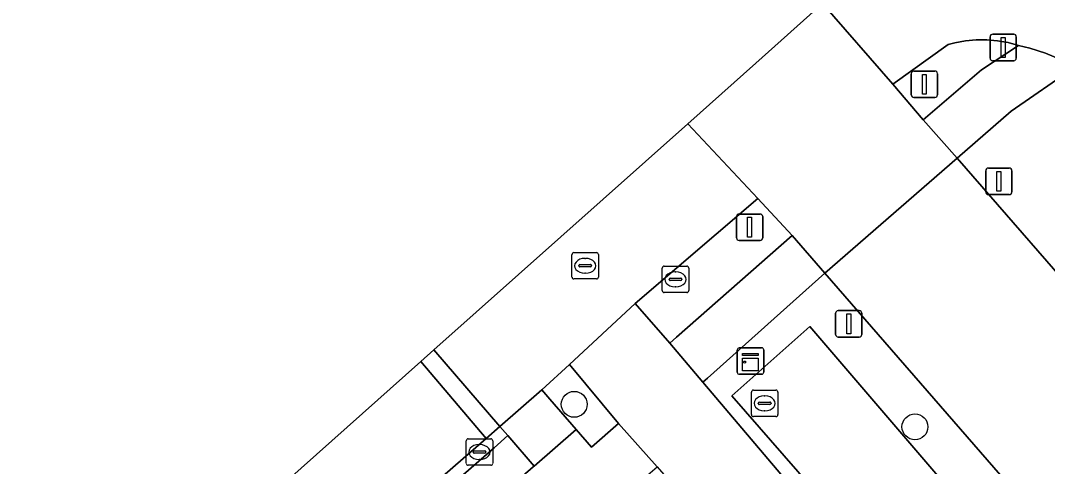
# Model space of a CAD drawing. Extents: x 155887 to 156869, y 383880 to 384678.
# Drawn here: x 156224.02 to 156262.82, y 384336.8 to 384353.66 of the extents above; entities that cross this region are included whole.
import ezdxf

# ---------------------------------------------------------------- set-up
doc = ezdxf.new("R2010")
doc.units = 0
for name, color, linetype in [('IMGEO_Afsluitpaal', 7, 'Continuous'), ('IMGEO_Berm_groen', 7, 'Continuous'), ('IMGEO_Boom', 7, 'Continuous'), ('IMGEO_Fietspad_gesloten', 7, 'Continuous'), ('IMGEO_Greppel_droge_sloot', 7, 'Continuous'), ('IMGEO_Kast', 7, 'Continuous'), ('IMGEO_Kolk', 7, 'Continuous'), ('IMGEO_Lichtmast', 7, 'Continuous'), ('IMGEO_OVBaan_gesloten', 7, 'Continuous'), ('IMGEO_Parkeervlak_open', 7, 'Continuous'), ('IMGEO_Rijbaan_lokaal_gesloten', 7, 'Continuous'), ('IMGEO_Rijbaan_lokaal_open', 7, 'Continuous'), ('IMGEO_Rioolput', 7, 'Continuous'), ('IMGEO_Verkeersregelinstallatiepaal', 7, 'Continuous'), ('IMGEO_Voetpad_open', 7, 'Continuous')]:
    doc.layers.add(name, color=color, linetype=linetype)

msp = doc.modelspace()

# ---------------------------------------------------------------- linework, layer by layer
at = {"layer": 'IMGEO_Afsluitpaal'}
for p, q in [((156260.649, 384352.24), (156260.649, 384353.04)), ((156260.649, 384353.04), (156260.649, 384352.24)), ((156260.749, 384353.14), (156261.539, 384353.14)), ((156261.539, 384353.14), (156260.749, 384353.14)), ((156261.639, 384353.04), (156261.639, 384352.24)), ((156261.639, 384352.24), (156261.639, 384353.04)), ((156261.539, 384352.14), (156260.749, 384352.14)), ((156260.749, 384352.14), (156261.539, 384352.14))]:
    msp.add_line(p, q, dxfattribs=at)
msp.add_lwpolyline([(156261.069, 384353.015), (156261.219, 384353.015), (156261.219, 384352.265), (156261.069, 384352.265), (156261.069, 384353.015)], dxfattribs=at)
for centre, start, end in [((156260.749, 384353.04), 90, 180), ((156260.749, 384353.04), 90, 180), ((156261.539, 384353.04), 0, 90), ((156261.539, 384353.04), 360, 90), ((156260.749, 384352.24), 180, 270), ((156260.749, 384352.24), 180, 270), ((156261.539, 384352.24), 270, 0), ((156261.539, 384352.24), 270, 0)]:
    msp.add_arc(centre, 0.1, start, end, dxfattribs=at)
at = {"layer": 'IMGEO_Berm_groen'}
for points in [[(156261.718, 384352.717), (156261.328, 384352.824), (156260.929, 384352.895), (156260.526, 384352.93), (156260.122, 384352.93), (156259.719, 384352.893), (156259.321, 384352.82), (156259.064, 384352.753), (156256.971, 384351.247), (156258.124, 384349.901), (156260.322, 384351.789)], [(156253.167, 384345.538), (156251.873, 384346.927), (156247.246, 384342.959), (156248.552, 384341.467), (156248.803, 384341.689)], [(156368.15, 384206.984), (156366.826, 384207.656), (156347.42, 384229.84), (156346.712, 384229.424), (156328.888, 384250), (156300.438, 384282.682), (156281.665, 384304.177), (156250.888, 384339.475), (156253.839, 384342.093), (156284.501, 384306.304), (156288.071, 384302.223), (156298.666, 384288.958), (156332.451, 384250), (156348.753, 384231.201), (156348.499, 384230.919), (156368.479, 384208.305), (156368.644, 384207.432)], [(156244.762, 384340.663), (156243.719, 384339.698), (156244.019, 384339.35), (156245.01, 384338.202), (156245.586, 384337.534), (156246.616, 384338.427)]]:
    msp.add_lwpolyline(points, close=True, dxfattribs=at)
for points in [[(156263.787, 384351.643), (156264.101, 384351.847), (156263.845, 384351.9), (156261.444, 384350.228), (156259.398, 384348.45), (156310.449, 384289.788), (156344.918, 384250)], [(156336.14, 384250), (156299.846, 384291.826), (156254.404, 384344.112), (156249.976, 384340.147), (156249.797, 384339.996), (156255.055, 384333.785), (156258.691, 384329.477), (156261.912, 384325.993), (156263.306, 384324.351), (156280.478, 384304.105), (156290.275, 384292.985), (156298.297, 384283.879), (156305.293, 384275.816), (156311.875, 384268.489), (156315.179, 384264.541), (156318.171, 384261.203), (156320.09, 384258.879)]]:
    msp.add_lwpolyline(points, dxfattribs=at)
at = {"layer": 'IMGEO_Boom'}
for centre in [(156244.939, 384339.153), (156257.809, 384338.302)]:
    msp.add_circle(centre, 0.489, dxfattribs=at)
at = {"layer": 'IMGEO_Fietspad_gesloten'}
for points in [[(156249.797, 384339.996), (156248.552, 384341.467), (156247.246, 384342.959), (156244.762, 384340.663), (156246.616, 384338.427), (156248.065, 384336.788), (156293.476, 384284.503)], [(156320.09, 384258.879), (156318.171, 384261.203), (156315.179, 384264.541), (156311.875, 384268.489), (156305.293, 384275.816), (156298.297, 384283.879), (156290.275, 384292.985), (156280.478, 384304.105), (156263.306, 384324.351), (156261.912, 384325.993), (156258.691, 384329.477), (156255.055, 384333.785), (156249.797, 384339.996)]]:
    msp.add_lwpolyline(points, dxfattribs=at)
at = {"layer": 'IMGEO_Greppel_droge_sloot'}
msp.add_lwpolyline([(156368.15, 384206.984), (156368.644, 384207.432), (156368.479, 384208.305), (156348.499, 384230.919), (156348.753, 384231.201), (156332.451, 384250), (156298.666, 384288.958), (156288.071, 384302.223), (156284.501, 384306.304), (156253.839, 384342.093), (156250.888, 384339.475), (156281.665, 384304.177), (156300.438, 384282.682), (156328.888, 384250), (156346.712, 384229.424), (156347.42, 384229.84), (156366.826, 384207.656)], close=True, dxfattribs=at)
at = {"layer": 'IMGEO_Kast'}
for p, q in [((156251.172, 384341.288), (156252.013, 384341.288)), ((156252.013, 384341.288), (156251.172, 384341.288)), ((156251.097, 384340.363), (156251.097, 384341.204)), ((156251.097, 384341.204), (156251.097, 384340.363)), ((156252.097, 384341.213), (156252.097, 384340.372)), ((156252.097, 384340.372), (156252.097, 384341.213)), ((156252.022, 384340.288), (156251.181, 384340.288)), ((156251.181, 384340.288), (156252.022, 384340.288))]:
    msp.add_line(p, q, dxfattribs=at)
for points in [[(156251.292, 384341.078), (156251.892, 384341.078), (156251.892, 384340.993), (156251.292, 384340.993), (156251.292, 384341.078)], [(156251.292, 384340.903), (156251.892, 384340.903), (156251.892, 384340.414), (156251.292, 384340.414), (156251.292, 384340.903)]]:
    msp.add_lwpolyline(points, dxfattribs=at)
msp.add_circle((156251.376, 384340.752), 0.0377, dxfattribs=at)
for centre, start, end in [((156251.175, 384341.21), 92.4484, 184.2845), ((156251.175, 384341.21), 92.4484, 184.2845), ((156252.019, 384341.21), 2.4484, 94.2845), ((156252.019, 384341.21), 2.4484, 94.2845), ((156251.175, 384340.366), 182.4484, 274.2845), ((156251.175, 384340.366), 182.4484, 274.2845), ((156252.019, 384340.366), 272.4484, 4.2845), ((156252.019, 384340.366), 272.4484, 4.2845)]:
    msp.add_arc(centre, 0.0779, start, end, dxfattribs=at)
at = {"layer": 'IMGEO_Kolk'}
for p, q in [((156248.336, 384344.376), (156249.188, 384344.376)), ((156248.261, 384343.45), (156248.261, 384344.302)), ((156248.749, 384344.156), (156248.774, 384344.156)), ((156249.262, 384344.302), (156249.262, 384343.45)), ((156248.52, 384343.87), (156248.52, 384343.882)), ((156248.958, 384343.833), (156248.56, 384343.833)), ((156248.563, 384343.919), (156248.961, 384343.919)), ((156248.772, 384343.596), (156248.747, 384343.596)), ((156249.004, 384343.882), (156249.004, 384343.87)), ((156249.188, 384343.376), (156248.336, 384343.376)), ((156251.631, 384338.763), (156251.631, 384339.615)), ((156251.706, 384339.689), (156252.558, 384339.689)), ((156252.119, 384339.469), (156252.144, 384339.469)), ((156252.632, 384339.615), (156252.632, 384338.763)), ((156251.89, 384339.183), (156251.89, 384339.195)), ((156252.328, 384339.146), (156251.93, 384339.146)), ((156251.933, 384339.232), (156252.331, 384339.232)), ((156252.374, 384339.195), (156252.374, 384339.183)), ((156252.558, 384338.689), (156251.706, 384338.689)), ((156252.142, 384338.909), (156252.117, 384338.909)), ((156240.856, 384336.923), (156240.856, 384337.775)), ((156240.931, 384337.849), (156241.783, 384337.849)), ((156241.857, 384337.775), (156241.857, 384336.923)), ((156241.158, 384337.392), (156241.556, 384337.392)), ((156241.344, 384337.629), (156241.369, 384337.629)), ((156241.115, 384337.343), (156241.115, 384337.355)), ((156241.553, 384337.306), (156241.155, 384337.306)), ((156241.367, 384337.069), (156241.342, 384337.069)), ((156241.599, 384337.355), (156241.599, 384337.343)), ((156241.783, 384336.849), (156240.931, 384336.849))]:
    msp.add_line(p, q, dxfattribs=at)
for points in [[(156248.336, 384344.376), (156249.188, 384344.376)], [(156248.261, 384343.45), (156248.261, 384344.302)], [(156249.262, 384344.302), (156249.262, 384343.45)], [(156249.188, 384343.376), (156248.336, 384343.376)], [(156251.631, 384338.763), (156251.631, 384339.615)], [(156251.706, 384339.689), (156252.558, 384339.689)], [(156252.632, 384339.615), (156252.632, 384338.763)], [(156252.558, 384338.689), (156251.706, 384338.689)], [(156240.856, 384336.923), (156240.856, 384337.775)], [(156240.931, 384337.849), (156241.783, 384337.849)], [(156241.857, 384337.775), (156241.857, 384336.923)], [(156241.783, 384336.849), (156240.931, 384336.849)]]:
    msp.add_lwpolyline(points, dxfattribs=at)
for centre, radius, start, end in [((156248.338, 384344.3), 0.0765, 91.552, 178.448), ((156248.338, 384344.3), 0.0765, 91.552, 178.448), ((156249.186, 384344.3), 0.0765, 1.552, 88.448), ((156249.186, 384344.3), 0.0765, 1.552, 88.448), ((156248.56, 384343.879), 0.0403, 85.8775, 175.7526), ((156248.557, 384343.869), 0.0366, 178.938, 274.7102), ((156248.961, 384343.876), 0.043, 264.8664, 352.4533), ((156248.965, 384343.881), 0.0386, 1.7309, 96.639), ((156248.338, 384343.452), 0.0765, 181.552, 268.448), ((156248.338, 384343.452), 0.0765, 181.552, 268.448), ((156249.186, 384343.452), 0.0765, 271.552, 358.448), ((156249.186, 384343.452), 0.0765, 271.552, 358.448), ((156251.708, 384339.613), 0.0765, 91.552, 178.448), ((156251.708, 384339.613), 0.0765, 91.552, 178.448), ((156252.556, 384339.613), 0.0765, 1.552, 88.448), ((156252.556, 384339.613), 0.0765, 1.552, 88.448), ((156251.93, 384339.192), 0.0403, 85.8775, 175.7526), ((156251.927, 384339.182), 0.0366, 178.938, 274.7102), ((156252.331, 384339.189), 0.043, 264.8664, 352.4533), ((156252.335, 384339.194), 0.0386, 1.7309, 96.639), ((156251.708, 384338.765), 0.0765, 181.552, 268.448), ((156251.708, 384338.765), 0.0765, 181.552, 268.448), ((156252.556, 384338.765), 0.0765, 271.552, 358.448), ((156252.556, 384338.765), 0.0765, 271.552, 358.448), ((156240.933, 384337.773), 0.0765, 91.552, 178.448), ((156240.933, 384337.773), 0.0765, 91.552, 178.448), ((156241.781, 384337.773), 0.0765, 1.552, 88.448), ((156241.781, 384337.773), 0.0765, 1.552, 88.448), ((156241.155, 384337.352), 0.0403, 85.8775, 175.7526), ((156241.56, 384337.354), 0.0386, 1.7309, 96.639), ((156241.152, 384337.342), 0.0366, 178.938, 274.7102), ((156241.556, 384337.349), 0.043, 264.8664, 352.4533), ((156240.933, 384336.925), 0.0765, 181.552, 268.448), ((156240.933, 384336.925), 0.0765, 181.552, 268.448), ((156241.781, 384336.925), 0.0765, 271.552, 358.448), ((156241.781, 384336.925), 0.0765, 271.552, 358.448)]:
    msp.add_arc(centre, radius, start, end, dxfattribs=at)
for centre, major_axis, ratio, start_param, end_param in [((156248.748, 384343.876), (-0.387, 0.002), 0.722429, 4.712389, 7.853982), ((156248.773, 384343.876), (-0.39, 0.002), 0.717154, 1.570796, 4.712389), ((156252.118, 384339.189), (-0.387, 0.002), 0.722429, 4.712389, 7.853982), ((156252.143, 384339.189), (-0.39, 0.002), 0.717154, 1.570796, 4.712389), ((156241.343, 384337.349), (-0.387, 0.002), 0.722429, 4.712389, 7.853982), ((156241.368, 384337.349), (-0.39, 0.002), 0.717154, 1.570796, 4.712389)]:
    msp.add_ellipse(centre, major_axis=major_axis, ratio=ratio, start_param=start_param, end_param=end_param, dxfattribs=at)
at = {"layer": 'IMGEO_Lichtmast'}
for p, q in [((156260.482, 384347.18), (156260.482, 384347.98)), ((156260.482, 384347.98), (156260.482, 384347.18)), ((156260.582, 384348.08), (156261.372, 384348.08)), ((156261.372, 384348.08), (156260.582, 384348.08)), ((156261.472, 384347.98), (156261.472, 384347.18)), ((156261.472, 384347.18), (156261.472, 384347.98)), ((156261.372, 384347.08), (156260.582, 384347.08)), ((156260.582, 384347.08), (156261.372, 384347.08)), ((156254.814, 384341.794), (156254.814, 384342.594)), ((156254.814, 384342.594), (156254.814, 384341.794)), ((156254.914, 384342.694), (156255.704, 384342.694)), ((156255.704, 384342.694), (156254.914, 384342.694)), ((156255.804, 384342.594), (156255.804, 384341.794)), ((156255.804, 384341.794), (156255.804, 384342.594)), ((156255.704, 384341.694), (156254.914, 384341.694)), ((156254.914, 384341.694), (156255.704, 384341.694))]:
    msp.add_line(p, q, dxfattribs=at)
for points in [[(156260.902, 384347.955), (156261.052, 384347.955), (156261.052, 384347.205), (156260.902, 384347.205), (156260.902, 384347.955)], [(156255.234, 384342.569), (156255.384, 384342.569), (156255.384, 384341.819), (156255.234, 384341.819), (156255.234, 384342.569)]]:
    msp.add_lwpolyline(points, dxfattribs=at)
for centre, start, end in [((156260.582, 384347.98), 90, 180), ((156260.582, 384347.98), 90, 180), ((156261.372, 384347.98), 0, 90), ((156261.372, 384347.98), 360, 90), ((156260.582, 384347.18), 180, 270), ((156260.582, 384347.18), 180, 270), ((156261.372, 384347.18), 270, 0), ((156261.372, 384347.18), 270, 0), ((156254.914, 384342.594), 90, 180), ((156254.914, 384342.594), 90, 180), ((156255.704, 384342.594), 0, 90), ((156255.704, 384342.594), 360, 90), ((156254.914, 384341.794), 180, 270), ((156254.914, 384341.794), 180, 270), ((156255.704, 384341.794), 270, 0), ((156255.704, 384341.794), 270, 0)]:
    msp.add_arc(centre, 0.1, start, end, dxfattribs=at)
at = {"layer": 'IMGEO_OVBaan_gesloten'}
msp.add_lwpolyline([(156254.318, 384354.295), (156251.8, 384352.051), (156249.228, 384349.758), (156249.228, 384349.758), (156251.873, 384346.927), (156253.167, 384345.538), (156254.404, 384344.112), (156259.398, 384348.45), (156258.124, 384349.901), (156256.971, 384351.247)], close=True, dxfattribs=at)
msp.add_lwpolyline([(156344.918, 384250), (156310.449, 384289.788), (156259.398, 384348.45), (156254.404, 384344.112), (156299.846, 384291.826), (156336.14, 384250)], dxfattribs=at)
at = {"layer": 'IMGEO_Parkeervlak_open'}
msp.add_lwpolyline([(156243.423, 384336.821), (156242.433, 384337.97), (156241.908, 384337.514), (156196.003, 384297.575), (156148.331, 384256.132), (156149.366, 384254.957), (156197.186, 384296.583), (156243.39, 384336.792)], close=True, dxfattribs=at)
at = {"layer": 'IMGEO_Rijbaan_lokaal_gesloten'}
msp.add_lwpolyline([(156254.318, 384354.295), (156256.971, 384351.247), (156259.064, 384352.753), (156259.321, 384352.82), (156259.719, 384352.893), (156260.122, 384352.93), (156260.526, 384352.93), (156260.929, 384352.895), (156261.328, 384352.824), (156261.718, 384352.717), (156262.149, 384352.615), (156262.735, 384352.428), (156263.302, 384352.189), (156263.845, 384351.9), (156268.182, 384354.901)], dxfattribs=at)
for points in [[(156239.633, 384341.207), (156239.633, 384341.207), (156242.133, 384338.318), (156243.719, 384339.698), (156244.762, 384340.663), (156247.246, 384342.959), (156251.873, 384346.927), (156249.228, 384349.758), (156249.228, 384349.758)], [(156145.084, 384256.945), (156146.522, 384255.236), (156148.027, 384256.477), (156195.701, 384297.922), (156241.611, 384337.864), (156239.143, 384340.771), (156205.037, 384310.375), (156205.037, 384310.375), (156206.836, 384308.286), (156203.826, 384305.7), (156202.059, 384307.721), (156202.059, 384307.721), (156165.99, 384275.576), (156165.99, 384275.576), (156167.39, 384273.979), (156164.424, 384271.419), (156163.064, 384272.968), (156163.064, 384272.968)]]:
    msp.add_lwpolyline(points, close=True, dxfattribs=at)
at = {"layer": 'IMGEO_Rijbaan_lokaal_open'}
for points in [[(156239.143, 384340.771), (156241.611, 384337.864), (156242.133, 384338.318), (156239.633, 384341.207), (156239.633, 384341.207)], [(156196.003, 384297.575), (156241.908, 384337.514), (156242.433, 384337.97), (156242.133, 384338.318), (156241.611, 384337.864), (156195.701, 384297.922), (156148.027, 384256.477), (156146.522, 384255.236), (156146.818, 384254.885), (156147.461, 384255.402), (156148.331, 384256.132)]]:
    msp.add_lwpolyline(points, close=True, dxfattribs=at)
at = {"layer": 'IMGEO_Rioolput'}
for p, q in [((156244.853, 384343.964), (156244.853, 384344.816)), ((156244.928, 384344.89), (156245.78, 384344.89)), ((156245.854, 384344.816), (156245.854, 384343.964)), ((156245.112, 384344.384), (156245.112, 384344.396)), ((156245.155, 384344.433), (156245.553, 384344.433)), ((156245.341, 384344.67), (156245.366, 384344.67)), ((156245.596, 384344.396), (156245.596, 384344.384)), ((156245.55, 384344.347), (156245.152, 384344.347)), ((156245.364, 384344.11), (156245.339, 384344.11)), ((156245.78, 384343.89), (156244.928, 384343.89))]:
    msp.add_line(p, q, dxfattribs=at)
for points in [[(156244.853, 384343.964), (156244.853, 384344.816)], [(156244.928, 384344.89), (156245.78, 384344.89)], [(156245.854, 384344.816), (156245.854, 384343.964)], [(156245.78, 384343.89), (156244.928, 384343.89)]]:
    msp.add_lwpolyline(points, dxfattribs=at)
for centre, radius, start, end in [((156244.93, 384344.814), 0.0765, 91.552, 178.448), ((156244.93, 384344.814), 0.0765, 91.552, 178.448), ((156245.778, 384344.814), 0.0765, 1.552, 88.448), ((156245.778, 384344.814), 0.0765, 1.552, 88.448), ((156245.152, 384344.393), 0.0403, 85.8775, 175.7526), ((156245.149, 384344.383), 0.0366, 178.938, 274.7102), ((156245.553, 384344.39), 0.043, 264.8664, 352.4533), ((156245.557, 384344.395), 0.0386, 1.7309, 96.639), ((156244.93, 384343.966), 0.0765, 181.552, 268.448), ((156244.93, 384343.966), 0.0765, 181.552, 268.448), ((156245.778, 384343.966), 0.0765, 271.552, 358.448), ((156245.778, 384343.966), 0.0765, 271.552, 358.448)]:
    msp.add_arc(centre, radius, start, end, dxfattribs=at)
for centre, major_axis, ratio, start_param, end_param in [((156245.34, 384344.39), (-0.387, 0.002), 0.722429, 4.712389, 7.853982), ((156245.365, 384344.39), (-0.39, 0.002), 0.717154, 1.570796, 4.712389)]:
    msp.add_ellipse(centre, major_axis=major_axis, ratio=ratio, start_param=start_param, end_param=end_param, dxfattribs=at)
at = {"layer": 'IMGEO_Verkeersregelinstallatiepaal'}
for p, q in [((156257.769, 384351.748), (156258.559, 384351.748)), ((156258.559, 384351.748), (156257.769, 384351.748)), ((156257.669, 384350.848), (156257.669, 384351.648)), ((156257.669, 384351.648), (156257.669, 384350.848)), ((156258.659, 384351.648), (156258.659, 384350.848)), ((156258.659, 384350.848), (156258.659, 384351.648)), ((156258.559, 384350.748), (156257.769, 384350.748)), ((156257.769, 384350.748), (156258.559, 384350.748)), ((156251.168, 384346.345), (156251.958, 384346.345)), ((156251.958, 384346.345), (156251.168, 384346.345)), ((156251.068, 384345.445), (156251.068, 384346.245)), ((156251.068, 384346.245), (156251.068, 384345.445)), ((156252.058, 384346.245), (156252.058, 384345.445)), ((156252.058, 384345.445), (156252.058, 384346.245)), ((156251.958, 384345.345), (156251.168, 384345.345)), ((156251.168, 384345.345), (156251.958, 384345.345))]:
    msp.add_line(p, q, dxfattribs=at)
for points in [[(156258.089, 384351.623), (156258.239, 384351.623), (156258.239, 384350.873), (156258.089, 384350.873), (156258.089, 384351.623)], [(156251.488, 384346.22), (156251.638, 384346.22), (156251.638, 384345.47), (156251.488, 384345.47), (156251.488, 384346.22)]]:
    msp.add_lwpolyline(points, dxfattribs=at)
for centre, start, end in [((156257.769, 384351.648), 90, 180), ((156257.769, 384351.648), 90, 180), ((156258.559, 384351.648), 0, 90), ((156258.559, 384351.648), 360, 90), ((156257.769, 384350.848), 180, 270), ((156257.769, 384350.848), 180, 270), ((156258.559, 384350.848), 270, 0), ((156258.559, 384350.848), 270, 0), ((156251.168, 384346.245), 90, 180), ((156251.168, 384346.245), 90, 180), ((156251.958, 384346.245), 0, 90), ((156251.958, 384346.245), 360, 90), ((156251.168, 384345.445), 180, 270), ((156251.168, 384345.445), 180, 270), ((156251.958, 384345.445), 270, 0), ((156251.958, 384345.445), 270, 0)]:
    msp.add_arc(centre, 0.1, start, end, dxfattribs=at)
at = {"layer": 'IMGEO_Voetpad_open'}
for points in [[(156259.398, 384348.45), (156261.444, 384350.228), (156263.845, 384351.9), (156263.302, 384352.189), (156262.735, 384352.428), (156262.149, 384352.615), (156261.718, 384352.717), (156260.322, 384351.789), (156258.124, 384349.901)], [(156254.404, 384344.112), (156253.167, 384345.538), (156248.803, 384341.689), (156248.552, 384341.467), (156249.797, 384339.996), (156249.976, 384340.147)], [(156245.01, 384338.202), (156244.019, 384339.35), (156243.719, 384339.698), (156242.133, 384338.318), (156242.433, 384337.97), (156243.423, 384336.821)]]:
    msp.add_lwpolyline(points, close=True, dxfattribs=at)
msp.add_lwpolyline([(156196.813, 384292.349), (156199.823, 384294.964), (156245.448, 384334.593), (156247.015, 384335.884), (156248.065, 384336.788), (156246.616, 384338.427), (156245.586, 384337.534), (156245.01, 384338.202), (156243.423, 384336.821), (156243.39, 384336.792), (156197.186, 384296.583), (156149.366, 384254.957), (156148.331, 384256.132), (156147.461, 384255.402), (156146.818, 384254.885), (156148.442, 384252.972), (156145.06, 384250), (156144.753, 384249.73)], dxfattribs=at)

doc.saveas('drawing.dxf')
